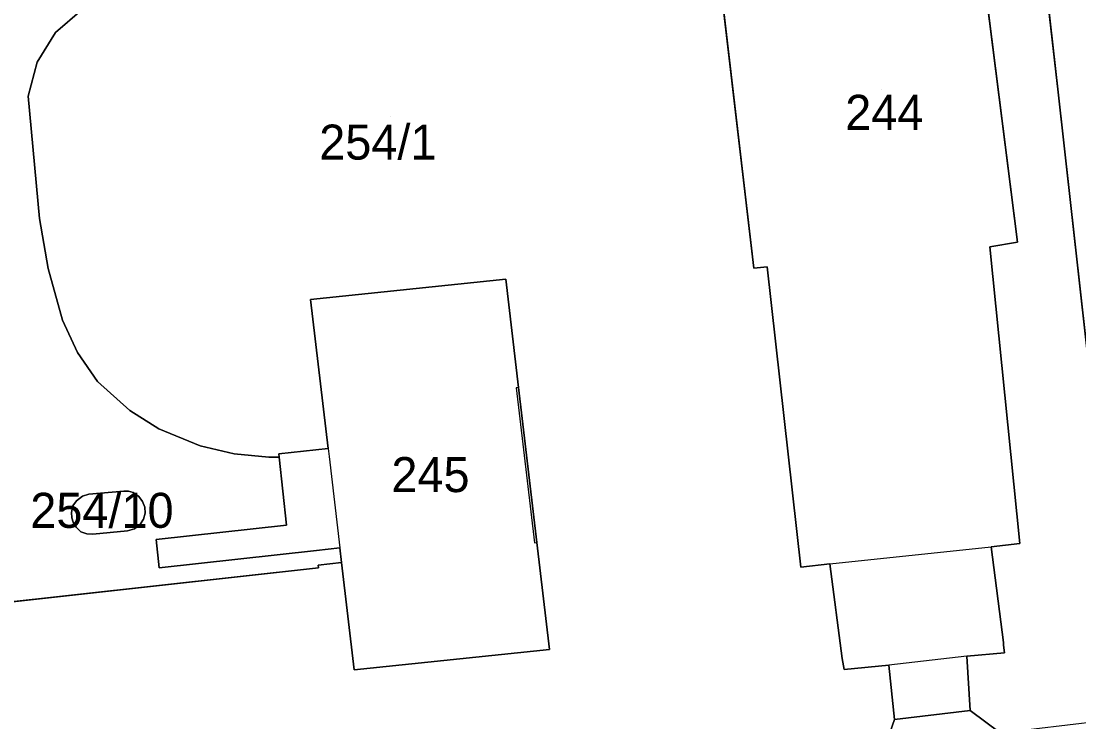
# Model space of a CAD drawing. Extents: x -263423 to -261326, y -1240067 to -1237864.
# Drawn here: x -263337.2 to -263276.8, y -1239574.4 to -1239534.4 of the extents above; entities that cross this region are included whole.
import ezdxf

# ---------------------------------------------------------------- set-up
doc = ezdxf.new("R2010")
doc.units = 0
for name, color, linetype in [('body_kn', 7, 'Continuous'), ('kladpar_druhypozemkov', 7, 'Continuous'), ('kladpar_hranice', 7, 'Continuous'), ('kladpar_parcelnecisla', 7, 'Continuous'), ('kladpar_plochy', 7, 'Continuous'), ('zappar_hrandruhpozemk', 7, 'Continuous')]:
    doc.layers.add(name, color=color, linetype=linetype)

msp = doc.modelspace()

# ---------------------------------------------------------------- linework, layer by layer
at = {"layer": 'body_kn'}
for p, q in [((-263335.27, -1239535.06), (-263335.27, -1239535.06)), ((-263336.32, -1239536.75), (-263336.32, -1239536.75)), ((-263278.03, -1239538.47), (-263278.03, -1239538.47)), ((-263336.83, -1239538.69), (-263336.83, -1239538.69)), ((-263336.17, -1239545.69), (-263336.17, -1239545.69)), ((-263280.36, -1239547.04), (-263280.36, -1239547.04)), ((-263281.94, -1239547.29), (-263281.94, -1239547.29)), ((-263335.68, -1239548.53), (-263335.68, -1239548.53)), ((-263295.4, -1239548.51), (-263295.4, -1239548.51)), ((-263294.64, -1239548.44), (-263294.64, -1239548.44)), ((-263309.56, -1239549.14), (-263309.56, -1239549.14)), ((-263320.71, -1239550.3), (-263320.71, -1239550.3)), ((-263320.71, -1239550.3), (-263320.71, -1239550.3)), ((-263334.86, -1239551.49), (-263334.86, -1239551.49)), ((-263334, -1239553.33), (-263334, -1239553.33)), ((-263332.86, -1239554.98), (-263332.86, -1239554.98)), ((-263308.97, -1239555.35), (-263308.97, -1239555.35)), ((-263308.83, -1239555.33), (-263308.83, -1239555.33)), ((-263308.83, -1239555.33), (-263308.83, -1239555.33)), ((-263331.02, -1239556.64), (-263331.02, -1239556.64)), ((-263329.37, -1239557.69), (-263329.37, -1239557.69)), ((-263327.01, -1239558.66), (-263327.01, -1239558.66)), ((-263325.06, -1239559.11), (-263325.06, -1239559.11)), ((-263322.52, -1239559.12), (-263322.52, -1239559.12)), ((-263319.7, -1239558.81), (-263319.7, -1239558.81)), ((-263319.7, -1239558.81), (-263319.7, -1239558.81)), ((-263323.09, -1239559.31), (-263323.09, -1239559.31)), ((-263322.5, -1239559.3), (-263322.5, -1239559.3)), ((-263319.65, -1239559.27), (-263319.65, -1239559.27)), ((-263333.73, -1239561.53), (-263333.73, -1239561.53)), ((-263333.36, -1239561.41), (-263333.36, -1239561.41)), ((-263333.36, -1239561.41), (-263333.36, -1239561.41)), ((-263331.36, -1239561.24), (-263331.36, -1239561.24)), ((-263331.1, -1239561.25), (-263331.1, -1239561.25)), ((-263330.84, -1239561.33), (-263330.84, -1239561.33)), ((-263334.27, -1239562.09), (-263334.27, -1239562.09)), ((-263334.07, -1239561.79), (-263334.07, -1239561.79)), ((-263330.51, -1239561.55), (-263330.51, -1239561.55)), ((-263330.29, -1239561.84), (-263330.29, -1239561.84)), ((-263334.36, -1239562.47), (-263334.36, -1239562.47)), ((-263330.17, -1239562.16), (-263330.17, -1239562.16)), ((-263330.15, -1239562.5), (-263330.15, -1239562.5)), ((-263334.34, -1239562.76), (-263334.34, -1239562.76)), ((-263334.26, -1239563.01), (-263334.26, -1239563.01)), ((-263334.09, -1239563.31), (-263334.09, -1239563.31)), ((-263330.42, -1239563.12), (-263330.42, -1239563.12)), ((-263330.24, -1239562.84), (-263330.24, -1239562.84)), ((-263322.07, -1239563.19), (-263322.07, -1239563.19)), ((-263333.81, -1239563.56), (-263333.81, -1239563.56)), ((-263333.48, -1239563.69), (-263333.48, -1239563.69)), ((-263333.14, -1239563.71), (-263333.14, -1239563.71)), ((-263331.15, -1239563.52), (-263331.15, -1239563.52)), ((-263330.76, -1239563.4), (-263330.76, -1239563.4)), ((-263329.52, -1239564.01), (-263329.52, -1239564.01)), ((-263319.03, -1239564.49), (-263319.03, -1239564.49)), ((-263307.92, -1239564.19), (-263307.92, -1239564.19)), ((-263307.78, -1239564.17), (-263307.78, -1239564.17)), ((-263281.86, -1239564.43), (-263281.86, -1239564.43)), ((-263280.21, -1239564.24), (-263280.21, -1239564.24)), ((-263320.37, -1239564.63), (-263320.37, -1239564.63)), ((-263329.34, -1239565.62), (-263329.34, -1239565.62)), ((-263320.27, -1239565.48), (-263320.27, -1239565.48)), ((-263320.25, -1239565.63), (-263320.25, -1239565.63)), ((-263318.93, -1239565.32), (-263318.93, -1239565.32)), ((-263292.72, -1239565.58), (-263292.72, -1239565.58)), ((-263291.07, -1239565.39), (-263291.07, -1239565.39)), ((-263291.07, -1239565.39), (-263291.07, -1239565.39)), ((-263281.16, -1239569.89), (-263281.16, -1239569.89)), ((-263307.06, -1239570.29), (-263307.06, -1239570.29)), ((-263281.15, -1239570.03), (-263281.15, -1239570.03)), ((-263281.1, -1239570.47), (-263281.1, -1239570.47)), ((-263290.36, -1239570.79), (-263290.36, -1239570.79)), ((-263287.7, -1239571.17), (-263287.7, -1239571.17)), ((-263283.25, -1239570.66), (-263283.25, -1239570.66)), ((-263283.25, -1239570.66), (-263283.25, -1239570.66)), ((-263318.21, -1239571.45), (-263318.21, -1239571.45)), ((-263290.24, -1239571.42), (-263290.24, -1239571.42)), ((-263283.06, -1239573.77), (-263283.06, -1239573.77)), ((-263287.38, -1239574.28), (-263287.38, -1239574.28))]:
    msp.add_line(p, q, dxfattribs=at)
at = {"layer": 'kladpar_druhypozemkov'}
for p, q in [((-263288.14, -1239538.34), (-263288.14, -1239538.34)), ((-263316.14, -1239539.86), (-263316.14, -1239539.86)), ((-263313.82, -1239558.9), (-263313.82, -1239558.9)), ((-263332.07, -1239561.89), (-263332.07, -1239561.89))]:
    msp.add_line(p, q, dxfattribs=at)
at = {"layer": 'kladpar_hranice'}
for points in [[(-263298.71, -1239520.32), (-263293.07, -1239519.7), (-263293.41, -1239516.58), (-263289.97, -1239516.21), (-263289.63, -1239519.33), (-263283.92, -1239518.71), (-263280.36, -1239547.04), (-263281.94, -1239547.29), (-263280.21, -1239564.24), (-263281.86, -1239564.43), (-263281.16, -1239569.89), (-263281.15, -1239570.03), (-263281.1, -1239570.47), (-263283.25, -1239570.66), (-263283.06, -1239573.77), (-263287.38, -1239574.28), (-263287.7, -1239571.17), (-263290.24, -1239571.42), (-263290.36, -1239570.79), (-263291.07, -1239565.39), (-263292.72, -1239565.58), (-263294.64, -1239548.44), (-263295.4, -1239548.51), (-263298.71, -1239520.32)], [(-263280.44, -1239517.37), (-263278.03, -1239538.47), (-263275.26, -1239563.34)], [(-263275.26, -1239563.34), (-263278.03, -1239538.47), (-263280.44, -1239517.37)], [(-263281.35, -1239575.04), (-263283.06, -1239573.77), (-263283.25, -1239570.66), (-263281.1, -1239570.47), (-263281.15, -1239570.03), (-263281.16, -1239569.89), (-263281.86, -1239564.43), (-263280.21, -1239564.24), (-263281.94, -1239547.29), (-263280.36, -1239547.04), (-263283.92, -1239518.71)], [(-263298.71, -1239520.32), (-263295.4, -1239548.51), (-263294.64, -1239548.44), (-263292.72, -1239565.58), (-263291.07, -1239565.39), (-263290.36, -1239570.79), (-263290.24, -1239571.42), (-263287.7, -1239571.17), (-263287.38, -1239574.28), (-263287.88, -1239575.74)], [(-263338.84, -1239567.68), (-263320.25, -1239565.63), (-263320.27, -1239565.48), (-263318.93, -1239565.32), (-263318.21, -1239571.45), (-263307.06, -1239570.29), (-263307.78, -1239564.17), (-263308.83, -1239555.33), (-263309.56, -1239549.14), (-263320.71, -1239550.3), (-263319.7, -1239558.81), (-263322.52, -1239559.12), (-263322.5, -1239559.3), (-263323.09, -1239559.31), (-263325.06, -1239559.11), (-263327.01, -1239558.66), (-263329.37, -1239557.69), (-263331.02, -1239556.64), (-263332.86, -1239554.98), (-263334, -1239553.33), (-263334.86, -1239551.49), (-263335.68, -1239548.53), (-263336.17, -1239545.69), (-263336.83, -1239538.69), (-263336.32, -1239536.75), (-263335.27, -1239535.06), (-263333.76, -1239533.77)], [(-263333.76, -1239533.77), (-263335.27, -1239535.06), (-263336.32, -1239536.75), (-263336.83, -1239538.69), (-263336.17, -1239545.69), (-263335.68, -1239548.53), (-263334.86, -1239551.49), (-263334, -1239553.33), (-263332.86, -1239554.98), (-263331.02, -1239556.64), (-263329.37, -1239557.69), (-263327.01, -1239558.66), (-263325.06, -1239559.11), (-263323.09, -1239559.31), (-263322.5, -1239559.3), (-263322.07, -1239563.19), (-263329.52, -1239564.01), (-263329.34, -1239565.62), (-263320.37, -1239564.63), (-263319.03, -1239564.49), (-263318.93, -1239565.32), (-263320.27, -1239565.48), (-263320.25, -1239565.63), (-263338.84, -1239567.68)], [(-263320.71, -1239550.3), (-263309.56, -1239549.14), (-263308.83, -1239555.33), (-263307.78, -1239564.17), (-263307.06, -1239570.29), (-263318.21, -1239571.45), (-263318.93, -1239565.32), (-263319.03, -1239564.49), (-263320.37, -1239564.63), (-263329.34, -1239565.62), (-263329.52, -1239564.01), (-263322.07, -1239563.19), (-263322.5, -1239559.3), (-263322.52, -1239559.12), (-263319.7, -1239558.81), (-263320.71, -1239550.3)], [(-263333.36, -1239561.41), (-263331.36, -1239561.24), (-263331.1, -1239561.25), (-263330.84, -1239561.33), (-263330.51, -1239561.55), (-263330.29, -1239561.84), (-263330.17, -1239562.16), (-263330.15, -1239562.5), (-263330.24, -1239562.84), (-263330.42, -1239563.12), (-263330.76, -1239563.4), (-263331.15, -1239563.52), (-263333.14, -1239563.71), (-263333.48, -1239563.69), (-263333.81, -1239563.56), (-263334.09, -1239563.31), (-263334.26, -1239563.01), (-263334.34, -1239562.76), (-263334.36, -1239562.47), (-263334.27, -1239562.09), (-263334.07, -1239561.79), (-263333.73, -1239561.53), (-263333.36, -1239561.41)], [(-263333.48, -1239563.69), (-263333.14, -1239563.71), (-263331.15, -1239563.52), (-263330.76, -1239563.4), (-263330.42, -1239563.12), (-263330.24, -1239562.84), (-263330.15, -1239562.5), (-263330.17, -1239562.16), (-263330.29, -1239561.84), (-263330.51, -1239561.55), (-263330.84, -1239561.33), (-263331.1, -1239561.25), (-263331.36, -1239561.24), (-263333.36, -1239561.41), (-263333.73, -1239561.53), (-263334.07, -1239561.79), (-263334.27, -1239562.09), (-263334.36, -1239562.47), (-263334.34, -1239562.76), (-263334.26, -1239563.01), (-263334.09, -1239563.31), (-263333.81, -1239563.56), (-263333.48, -1239563.69)], [(-263287.88, -1239575.74), (-263287.38, -1239574.28), (-263283.06, -1239573.77), (-263281.35, -1239575.04), (-263267.89, -1239573.44), (-263267.47, -1239573.41), (-263267.27, -1239573.39), (-263267.13, -1239573.38), (-263263.69, -1239572.93), (-263263.19, -1239572.87), (-263255.77, -1239572.04), (-263255.52, -1239571.4), (-263245.74, -1239570.32), (-263245.3, -1239570.76), (-263237.62, -1239569.81), (-263233.88, -1239569.36), (-263232.61, -1239567.84), (-263232.99, -1239571.77), (-263233.26, -1239574.82)]]:
    msp.add_lwpolyline(points, dxfattribs=at)
at = {"layer": 'kladpar_plochy'}
for p, q in [((-263280.44, -1239517.37), (-263278.03, -1239538.47)), ((-263278.03, -1239538.47), (-263280.44, -1239517.37)), ((-263280.36, -1239547.04), (-263283.92, -1239518.71)), ((-263298.71, -1239520.32), (-263295.4, -1239548.51)), ((-263335.27, -1239535.06), (-263333.76, -1239533.77)), ((-263333.76, -1239533.77), (-263335.27, -1239535.06)), ((-263336.32, -1239536.75), (-263335.27, -1239535.06)), ((-263335.27, -1239535.06), (-263336.32, -1239536.75)), ((-263336.83, -1239538.69), (-263336.32, -1239536.75)), ((-263336.32, -1239536.75), (-263336.83, -1239538.69)), ((-263278.03, -1239538.47), (-263275.26, -1239563.34)), ((-263275.26, -1239563.34), (-263278.03, -1239538.47)), ((-263336.17, -1239545.69), (-263336.83, -1239538.69)), ((-263336.83, -1239538.69), (-263336.17, -1239545.69)), ((-263335.68, -1239548.53), (-263336.17, -1239545.69)), ((-263336.17, -1239545.69), (-263335.68, -1239548.53)), ((-263281.94, -1239547.29), (-263280.36, -1239547.04)), ((-263280.21, -1239564.24), (-263281.94, -1239547.29)), ((-263334.86, -1239551.49), (-263335.68, -1239548.53)), ((-263335.68, -1239548.53), (-263334.86, -1239551.49)), ((-263295.4, -1239548.51), (-263294.64, -1239548.44)), ((-263294.64, -1239548.44), (-263292.72, -1239565.58)), ((-263309.56, -1239549.14), (-263320.71, -1239550.3)), ((-263308.83, -1239555.33), (-263309.56, -1239549.14)), ((-263320.71, -1239550.3), (-263319.7, -1239558.81)), ((-263334, -1239553.33), (-263334.86, -1239551.49)), ((-263334.86, -1239551.49), (-263334, -1239553.33)), ((-263332.86, -1239554.98), (-263334, -1239553.33)), ((-263334, -1239553.33), (-263332.86, -1239554.98)), ((-263331.02, -1239556.64), (-263332.86, -1239554.98)), ((-263332.86, -1239554.98), (-263331.02, -1239556.64)), ((-263307.78, -1239564.17), (-263308.83, -1239555.33)), ((-263329.37, -1239557.69), (-263331.02, -1239556.64)), ((-263331.02, -1239556.64), (-263329.37, -1239557.69)), ((-263327.01, -1239558.66), (-263329.37, -1239557.69)), ((-263329.37, -1239557.69), (-263327.01, -1239558.66)), ((-263325.06, -1239559.11), (-263327.01, -1239558.66)), ((-263327.01, -1239558.66), (-263325.06, -1239559.11)), ((-263323.09, -1239559.31), (-263325.06, -1239559.11)), ((-263325.06, -1239559.11), (-263323.09, -1239559.31)), ((-263319.7, -1239558.81), (-263322.52, -1239559.12)), ((-263322.52, -1239559.12), (-263322.5, -1239559.3)), ((-263322.5, -1239559.3), (-263323.09, -1239559.31)), ((-263323.09, -1239559.31), (-263322.5, -1239559.3)), ((-263322.5, -1239559.3), (-263322.07, -1239563.19)), ((-263333.73, -1239561.53), (-263334.07, -1239561.79)), ((-263333.36, -1239561.41), (-263333.73, -1239561.53)), ((-263331.36, -1239561.24), (-263333.36, -1239561.41)), ((-263331.1, -1239561.25), (-263331.36, -1239561.24)), ((-263330.84, -1239561.33), (-263331.1, -1239561.25)), ((-263330.51, -1239561.55), (-263330.84, -1239561.33)), ((-263334.27, -1239562.09), (-263334.36, -1239562.47)), ((-263334.07, -1239561.79), (-263334.27, -1239562.09)), ((-263330.29, -1239561.84), (-263330.51, -1239561.55)), ((-263330.17, -1239562.16), (-263330.29, -1239561.84)), ((-263334.36, -1239562.47), (-263334.34, -1239562.76)), ((-263330.24, -1239562.84), (-263330.15, -1239562.5)), ((-263330.15, -1239562.5), (-263330.17, -1239562.16)), ((-263334.34, -1239562.76), (-263334.26, -1239563.01)), ((-263334.26, -1239563.01), (-263334.09, -1239563.31)), ((-263334.09, -1239563.31), (-263333.81, -1239563.56)), ((-263330.76, -1239563.4), (-263330.42, -1239563.12)), ((-263330.42, -1239563.12), (-263330.24, -1239562.84)), ((-263322.07, -1239563.19), (-263329.52, -1239564.01)), ((-263333.81, -1239563.56), (-263333.48, -1239563.69)), ((-263333.48, -1239563.69), (-263333.14, -1239563.71)), ((-263333.14, -1239563.71), (-263331.15, -1239563.52)), ((-263331.15, -1239563.52), (-263330.76, -1239563.4)), ((-263329.52, -1239564.01), (-263329.34, -1239565.62)), ((-263320.37, -1239564.63), (-263319.03, -1239564.49)), ((-263319.03, -1239564.49), (-263318.93, -1239565.32)), ((-263307.06, -1239570.29), (-263307.78, -1239564.17)), ((-263281.86, -1239564.43), (-263280.21, -1239564.24)), ((-263281.16, -1239569.89), (-263281.86, -1239564.43)), ((-263329.34, -1239565.62), (-263320.37, -1239564.63)), ((-263338.84, -1239567.68), (-263320.25, -1239565.63)), ((-263320.25, -1239565.63), (-263338.84, -1239567.68)), ((-263320.27, -1239565.48), (-263318.93, -1239565.32)), ((-263318.93, -1239565.32), (-263320.27, -1239565.48)), ((-263320.25, -1239565.63), (-263320.27, -1239565.48)), ((-263320.27, -1239565.48), (-263320.25, -1239565.63)), ((-263318.93, -1239565.32), (-263318.21, -1239571.45)), ((-263292.72, -1239565.58), (-263291.07, -1239565.39)), ((-263291.07, -1239565.39), (-263290.36, -1239570.79)), ((-263281.15, -1239570.03), (-263281.16, -1239569.89)), ((-263318.21, -1239571.45), (-263307.06, -1239570.29)), ((-263283.25, -1239570.66), (-263281.1, -1239570.47)), ((-263281.1, -1239570.47), (-263281.15, -1239570.03)), ((-263290.36, -1239570.79), (-263290.24, -1239571.42)), ((-263290.24, -1239571.42), (-263287.7, -1239571.17)), ((-263287.7, -1239571.17), (-263287.38, -1239574.28)), ((-263283.06, -1239573.77), (-263283.25, -1239570.66)), ((-263281.35, -1239575.04), (-263283.06, -1239573.77)), ((-263287.38, -1239574.28), (-263287.88, -1239575.74))]:
    msp.add_line(p, q, dxfattribs=at)
for points in [[(-263298.71, -1239520.32), (-263293.07, -1239519.7), (-263293.41, -1239516.58), (-263289.97, -1239516.21), (-263289.63, -1239519.33), (-263283.92, -1239518.71), (-263280.36, -1239547.04), (-263281.94, -1239547.29), (-263280.21, -1239564.24), (-263281.86, -1239564.43), (-263281.16, -1239569.89), (-263281.15, -1239570.03), (-263281.1, -1239570.47), (-263283.25, -1239570.66), (-263283.06, -1239573.77), (-263287.38, -1239574.28), (-263287.7, -1239571.17), (-263290.24, -1239571.42), (-263290.36, -1239570.79), (-263291.07, -1239565.39), (-263292.72, -1239565.58), (-263294.64, -1239548.44), (-263295.4, -1239548.51)], [(-263320.71, -1239550.3), (-263309.56, -1239549.14), (-263308.83, -1239555.33), (-263307.78, -1239564.17), (-263307.06, -1239570.29), (-263318.21, -1239571.45), (-263318.93, -1239565.32), (-263319.03, -1239564.49), (-263320.37, -1239564.63), (-263329.34, -1239565.62), (-263329.52, -1239564.01), (-263322.07, -1239563.19), (-263322.5, -1239559.3), (-263322.52, -1239559.12), (-263319.7, -1239558.81)], [(-263333.36, -1239561.41), (-263331.36, -1239561.24), (-263331.1, -1239561.25), (-263330.84, -1239561.33), (-263330.51, -1239561.55), (-263330.29, -1239561.84), (-263330.17, -1239562.16), (-263330.15, -1239562.5), (-263330.24, -1239562.84), (-263330.42, -1239563.12), (-263330.76, -1239563.4), (-263331.15, -1239563.52), (-263333.14, -1239563.71), (-263333.48, -1239563.69), (-263333.81, -1239563.56), (-263334.09, -1239563.31), (-263334.26, -1239563.01), (-263334.34, -1239562.76), (-263334.36, -1239562.47), (-263334.27, -1239562.09), (-263334.07, -1239561.79), (-263333.73, -1239561.53)]]:
    msp.add_lwpolyline(points, close=True, dxfattribs=at)
msp.add_lwpolyline([(-263287.88, -1239575.74), (-263287.38, -1239574.28), (-263283.06, -1239573.77), (-263281.35, -1239575.04), (-263267.89, -1239573.44), (-263267.47, -1239573.41), (-263267.27, -1239573.39), (-263267.13, -1239573.38), (-263263.69, -1239572.93), (-263263.19, -1239572.87), (-263255.77, -1239572.04), (-263255.52, -1239571.4), (-263245.74, -1239570.32), (-263245.3, -1239570.76), (-263237.62, -1239569.81), (-263233.88, -1239569.36), (-263232.61, -1239567.84), (-263232.99, -1239571.77), (-263233.26, -1239574.82)], dxfattribs=at)
at = {"layer": 'zappar_hrandruhpozemk'}
for p, q in [((-263308.83, -1239555.33), (-263308.97, -1239555.35)), ((-263308.97, -1239555.35), (-263307.92, -1239564.19)), ((-263307.92, -1239564.19), (-263307.78, -1239564.17)), ((-263291.07, -1239565.39), (-263281.86, -1239564.43)), ((-263291.07, -1239565.39), (-263281.86, -1239564.43)), ((-263283.25, -1239570.66), (-263287.7, -1239571.17)), ((-263283.25, -1239570.66), (-263287.7, -1239571.17))]:
    msp.add_line(p, q, dxfattribs=at)
msp.add_lwpolyline([(-263319.7, -1239558.81), (-263319.65, -1239559.27), (-263319.03, -1239564.49)], dxfattribs=at)

# ---------------------------------------------------------------- texts
at = {"layer": 'kladpar_parcelnecisla'}
for s, p in [('244', (-263290.186, -1239540.62)), ('254/1', (-263320.211, -1239542.32)), ('245', (-263316.091, -1239561.3)), ('254/10', (-263336.704, -1239563.34))]:
    msp.add_text(s, height=2, dxfattribs=at).set_placement(p)

doc.saveas('drawing.dxf')
